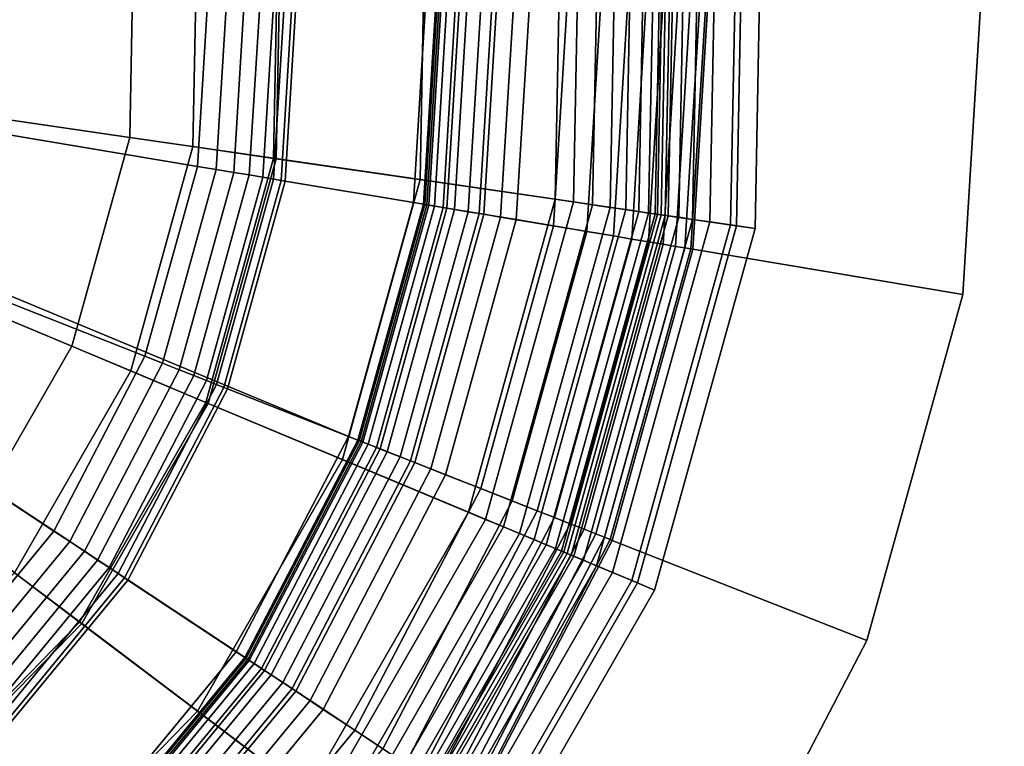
# Model space of a CAD drawing. Extents: x -43.1 to 43.1, y -41.3 to 41.3.
# Tile 571 of 656: x 5.712 to 6.515, y 17.062 to 17.654. Entities that reach past the tile are written whole.
import ezdxf

# ---------------------------------------------------------------- set-up
doc = ezdxf.new("R2010")
doc.units = 0
for name, color, linetype in [('LAMP', 7, 'CONTINUOUS'), ('LAMP_SUPPORT', 18, 'CONTINUOUS'), ('METAL_BASE', 254, 'CONTINUOUS')]:
    doc.layers.add(name, color=color, linetype=linetype)

msp = doc.modelspace()

# ---------------------------------------------------------------- linework, layer by layer
at = {"layer": 'LAMP'}
for points in [[(6.2975, 17.7878, 51.6079), (6.2917, 17.487, 51.6079), (6.3116, 17.4841, 51.8637), (6.3174, 17.7899, 51.8637)], [(6.3174, 17.7899, 51.8637), (6.3116, 17.4841, 51.8637), (6.2965, 17.4863, 51.9815), (6.3023, 17.7883, 51.9815)], [(6.244, 17.7821, 52.1042), (6.2385, 17.4948, 52.1042), (6.1488, 17.5079, 52.2234), (6.1539, 17.7724, 52.2234)], [(6.2304, 17.7806, 49.8943), (6.2249, 17.4967, 49.8943), (6.2301, 17.496, 49.9082), (6.2356, 17.7812, 49.9082)], [(6.2356, 17.7812, 49.9082), (6.2301, 17.496, 49.9082), (6.2321, 17.4957, 49.9233), (6.2376, 17.7814, 49.9233)], [(6.2376, 17.7814, 49.9233), (6.2321, 17.4957, 49.9233), (6.2351, 17.4953, 50.1573), (6.2406, 17.7817, 50.1573)], [(6.2406, 17.7817, 50.1573), (6.2351, 17.4953, 50.1573), (6.2409, 17.4944, 50.4272), (6.2464, 17.7823, 50.4272)], [(6.3023, 17.7883, 51.9815), (6.2965, 17.4863, 51.9815), (6.2385, 17.4948, 52.1042), (6.244, 17.7821, 52.1042)], [(6.2464, 17.7823, 50.4272), (6.2409, 17.4944, 50.4272), (6.2494, 17.4932, 50.7202), (6.2549, 17.7832, 50.7202)], [(6.2549, 17.7832, 50.7202), (6.2494, 17.4932, 50.7202), (6.2607, 17.4915, 51.0232), (6.2663, 17.7844, 51.0232)], [(6.2663, 17.7844, 51.0232), (6.2607, 17.4915, 51.0232), (6.2748, 17.4895, 51.3235), (6.2805, 17.786, 51.3235)], [(6.2805, 17.786, 51.3235), (6.2748, 17.4895, 51.3235), (6.2917, 17.487, 51.6079), (6.2975, 17.7878, 51.6079)], [(5.9254, 17.748, 49.8664), (5.9215, 17.541, 49.8664), (6.1638, 17.5057, 49.8588), (6.1689, 17.774, 49.8588)], [(6.1689, 17.774, 49.8588), (6.1638, 17.5057, 49.8588), (6.1792, 17.5034, 49.8601), (6.1845, 17.7757, 49.8601)], [(6.1845, 17.7757, 49.8601), (6.1792, 17.5034, 49.8601), (6.1935, 17.5013, 49.8647), (6.1988, 17.7772, 49.8647)], [(6.1988, 17.7772, 49.8647), (6.1935, 17.5013, 49.8647), (6.2062, 17.4995, 49.8722), (6.2115, 17.7786, 49.8722)], [(6.2115, 17.7786, 49.8722), (6.2062, 17.4995, 49.8722), (6.2168, 17.4979, 49.8822), (6.2222, 17.7797, 49.8822)], [(6.2222, 17.7797, 49.8822), (6.2168, 17.4979, 49.8822), (6.2249, 17.4967, 49.8943), (6.2304, 17.7806, 49.8943)], [(6.1539, 17.7724, 52.2234), (6.1488, 17.5079, 52.2234), (6.0387, 17.5239, 52.3306), (6.0432, 17.7606, 52.3306)], [(6.0432, 17.7606, 52.3306), (6.0387, 17.5239, 52.3306), (5.9193, 17.5413, 52.4176), (5.9233, 17.7478, 52.4176)], [(5.8536, 17.5509, 49.367), (5.8573, 17.7407, 49.367), (5.1041, 17.6602, 49.367), (5.8029, 17.368, 49.367)], [(5.9233, 17.7478, 52.4176), (5.9193, 17.5413, 52.4176), (5.802, 17.5584, 52.4759), (5.8054, 17.7352, 52.4759)], [(5.8573, 17.7407, 49.367), (5.8536, 17.5509, 49.367), (5.9215, 17.541, 49.8664), (5.9254, 17.748, 49.8664)], [(5.8054, 17.7352, 52.4759), (5.802, 17.5584, 52.4759), (5.698, 17.5736, 52.4972), (5.7009, 17.724, 52.4972)], [(5.7082, 17.2034, 49.367), (5.8029, 17.368, 49.367), (5.1041, 17.6602, 49.367), (5.5756, 17.0675, 49.367)], [(5.802, 17.5584, 52.4759), (5.7548, 17.3881, 52.4759), (5.6578, 17.4286, 52.4972), (5.698, 17.5736, 52.4972)], [(5.9193, 17.5413, 52.4176), (5.8641, 17.3423, 52.4176), (5.7548, 17.3881, 52.4759), (5.802, 17.5584, 52.4759)], [(5.8536, 17.5509, 49.367), (5.8029, 17.368, 49.367), (5.8661, 17.3415, 49.8664), (5.9215, 17.541, 49.8664)], [(6.0387, 17.5239, 52.3306), (5.9754, 17.2958, 52.3306), (5.8641, 17.3423, 52.4176), (5.9193, 17.5413, 52.4176)], [(5.9215, 17.541, 49.8664), (5.8661, 17.3415, 49.8664), (6.092, 17.247, 49.8588), (6.1638, 17.5057, 49.8588)], [(6.1488, 17.5079, 52.2234), (6.0781, 17.2528, 52.2234), (5.9754, 17.2958, 52.3306), (6.0387, 17.5239, 52.3306)], [(6.2385, 17.4948, 52.1042), (6.1617, 17.2179, 52.1042), (6.0781, 17.2528, 52.2234), (6.1488, 17.5079, 52.2234)], [(6.1638, 17.5057, 49.8588), (6.092, 17.247, 49.8588), (6.1065, 17.241, 49.8601), (6.1792, 17.5034, 49.8601)], [(6.1792, 17.5034, 49.8601), (6.1065, 17.241, 49.8601), (6.1198, 17.2354, 49.8647), (6.1935, 17.5013, 49.8647)], [(6.1935, 17.5013, 49.8647), (6.1198, 17.2354, 49.8647), (6.1316, 17.2305, 49.8722), (6.2062, 17.4995, 49.8722)], [(6.2062, 17.4995, 49.8722), (6.1316, 17.2305, 49.8722), (6.1414, 17.2263, 49.8822), (6.2168, 17.4979, 49.8822)], [(6.2168, 17.4979, 49.8822), (6.1414, 17.2263, 49.8822), (6.149, 17.2232, 49.8943), (6.2249, 17.4967, 49.8943)], [(6.2249, 17.4967, 49.8943), (6.149, 17.2232, 49.8943), (6.1539, 17.2211, 49.9082), (6.2301, 17.496, 49.9082)], [(6.2301, 17.496, 49.9082), (6.1539, 17.2211, 49.9082), (6.1557, 17.2204, 49.9233), (6.2321, 17.4957, 49.9233)], [(6.2321, 17.4957, 49.9233), (6.1557, 17.2204, 49.9233), (6.1585, 17.2192, 50.1573), (6.2351, 17.4953, 50.1573)], [(6.2351, 17.4953, 50.1573), (6.1585, 17.2192, 50.1573), (6.1639, 17.2169, 50.4272), (6.2409, 17.4944, 50.4272)], [(6.2965, 17.4863, 51.9815), (6.2158, 17.1952, 51.9815), (6.1617, 17.2179, 52.1042), (6.2385, 17.4948, 52.1042)], [(6.2409, 17.4944, 50.4272), (6.1639, 17.2169, 50.4272), (6.1718, 17.2136, 50.7202), (6.2494, 17.4932, 50.7202)], [(6.2494, 17.4932, 50.7202), (6.1718, 17.2136, 50.7202), (6.1824, 17.2092, 51.0232), (6.2607, 17.4915, 51.0232)], [(6.2607, 17.4915, 51.0232), (6.1824, 17.2092, 51.0232), (6.1955, 17.2037, 51.3235), (6.2748, 17.4895, 51.3235)], [(6.2748, 17.4895, 51.3235), (6.1955, 17.2037, 51.3235), (6.2113, 17.1971, 51.6079), (6.2917, 17.487, 51.6079)], [(6.2917, 17.487, 51.6079), (6.2113, 17.1971, 51.6079), (6.2298, 17.1894, 51.8637), (6.3116, 17.4841, 51.8637)], [(6.3116, 17.4841, 51.8637), (6.2298, 17.1894, 51.8637), (6.2158, 17.1952, 51.9815), (6.2965, 17.4863, 51.9815)], [(5.7548, 17.3881, 52.4759), (5.6667, 17.2348, 52.4759), (5.5828, 17.2982, 52.4972), (5.6578, 17.4286, 52.4972)], [(5.8641, 17.3423, 52.4176), (5.7612, 17.1633, 52.4176), (5.6667, 17.2348, 52.4759), (5.7548, 17.3881, 52.4759)], [(5.8029, 17.368, 49.367), (5.7082, 17.2034, 49.367), (5.7629, 17.162, 49.8664), (5.8661, 17.3415, 49.8664)], [(5.9754, 17.2958, 52.3306), (5.8574, 17.0906, 52.3306), (5.7612, 17.1633, 52.4176), (5.8641, 17.3423, 52.4176)], [(5.8661, 17.3415, 49.8664), (5.7629, 17.162, 49.8664), (5.9582, 17.0143, 49.8588), (6.092, 17.247, 49.8588)], [(6.0781, 17.2528, 52.2234), (5.9461, 17.0234, 52.2234), (5.8574, 17.0906, 52.3306), (5.9754, 17.2958, 52.3306)], [(6.1617, 17.2179, 52.1042), (6.0184, 16.9688, 52.1042), (5.9461, 17.0234, 52.2234), (6.0781, 17.2528, 52.2234)], [(6.092, 17.247, 49.8588), (5.9582, 17.0143, 49.8588), (5.9707, 17.0049, 49.8601), (6.1065, 17.241, 49.8601)], [(6.1065, 17.241, 49.8601), (5.9707, 17.0049, 49.8601), (5.9822, 16.9962, 49.8647), (6.1198, 17.2354, 49.8647)], [(6.1198, 17.2354, 49.8647), (5.9822, 16.9962, 49.8647), (5.9924, 16.9885, 49.8722), (6.1316, 17.2305, 49.8722)], [(5.7612, 17.1633, 52.4176), (5.617, 17.0155, 52.4176), (5.5432, 17.1083, 52.4759), (5.6667, 17.2348, 52.4759)], [(6.1316, 17.2305, 49.8722), (5.9924, 16.9885, 49.8722), (6.0009, 16.982, 49.8822), (6.1414, 17.2263, 49.8822)], [(6.1414, 17.2263, 49.8822), (6.0009, 16.982, 49.8822), (6.0075, 16.977, 49.8943), (6.149, 17.2232, 49.8943)], [(6.149, 17.2232, 49.8943), (6.0075, 16.977, 49.8943), (6.0117, 16.9738, 49.9082), (6.1539, 17.2211, 49.9082)], [(6.1539, 17.2211, 49.9082), (6.0117, 16.9738, 49.9082), (6.0133, 16.9727, 49.9233), (6.1557, 17.2204, 49.9233)], [(6.1557, 17.2204, 49.9233), (6.0133, 16.9727, 49.9233), (6.0157, 16.9708, 50.1573), (6.1585, 17.2192, 50.1573)], [(6.1585, 17.2192, 50.1573), (6.0157, 16.9708, 50.1573), (6.0204, 16.9673, 50.4272), (6.1639, 17.2169, 50.4272)], [(6.2158, 17.1952, 51.9815), (6.0652, 16.9334, 51.9815), (6.0184, 16.9688, 52.1042), (6.1617, 17.2179, 52.1042)], [(6.1639, 17.2169, 50.4272), (6.0204, 16.9673, 50.4272), (6.0272, 16.9621, 50.7202), (6.1718, 17.2136, 50.7202)], [(6.1718, 17.2136, 50.7202), (6.0272, 16.9621, 50.7202), (6.0363, 16.9552, 51.0232), (6.1824, 17.2092, 51.0232)], [(5.7082, 17.2034, 49.367), (5.5756, 17.0675, 49.367), (5.6183, 17.0138, 49.8664), (5.7629, 17.162, 49.8664)], [(6.1824, 17.2092, 51.0232), (6.0363, 16.9552, 51.0232), (6.0477, 16.9466, 51.3235), (6.1955, 17.2037, 51.3235)], [(6.1955, 17.2037, 51.3235), (6.0477, 16.9466, 51.3235), (6.0614, 16.9363, 51.6079), (6.2113, 17.1971, 51.6079)], [(6.2113, 17.1971, 51.6079), (6.0614, 16.9363, 51.6079), (6.0774, 16.9242, 51.8637), (6.2298, 17.1894, 51.8637)], [(6.2298, 17.1894, 51.8637), (6.0774, 16.9242, 51.8637), (6.0652, 16.9334, 51.9815), (6.2158, 17.1952, 51.9815)], [(5.8574, 17.0906, 52.3306), (5.692, 16.9211, 52.3306), (5.617, 17.0155, 52.4176), (5.7612, 17.1633, 52.4176)], [(5.7629, 17.162, 49.8664), (5.6183, 17.0138, 49.8664), (5.7708, 16.8222, 49.8588), (5.9582, 17.0143, 49.8588)], [(5.9461, 17.0234, 52.2234), (5.7613, 16.834, 52.2234), (5.692, 16.9211, 52.3306), (5.8574, 17.0906, 52.3306)]]:
    msp.add_3dface(points, dxfattribs=at)
at = {"layer": 'LAMP_SUPPORT'}
for points in [[(6.1042, 17.4934, 49.7394), (6.1173, 17.706, 49.7394), (6.2104, 17.71, 49.7394), (6.1962, 17.478, 49.7394)], [(6.1746, 17.4816, 46.1425), (6.1885, 17.7091, 46.1425), (6.161, 17.7079, 46.1378), (6.1474, 17.4862, 46.1378)], [(6.1962, 17.478, 46.1442), (6.2104, 17.71, 46.1442), (6.1885, 17.7091, 46.1425), (6.1746, 17.4816, 46.1425)], [(6.2111, 17.4755, 46.146), (6.2254, 17.7107, 46.146), (6.2104, 17.71, 46.1442), (6.1962, 17.478, 46.1442)], [(6.1962, 17.478, 49.7394), (6.2104, 17.71, 49.7394), (6.2254, 17.7107, 49.7377), (6.2111, 17.4755, 49.7377)], [(6.2247, 17.4732, 46.1509), (6.2393, 17.7113, 46.1509), (6.2254, 17.7107, 46.146), (6.2111, 17.4755, 46.146)], [(6.2111, 17.4755, 49.7377), (6.2254, 17.7107, 49.7377), (6.2393, 17.7113, 49.7328), (6.2247, 17.4732, 49.7328)], [(6.2367, 17.4712, 46.1587), (6.2514, 17.7118, 46.1587), (6.2393, 17.7113, 46.1509), (6.2247, 17.4732, 46.1509)], [(6.2247, 17.4732, 49.7328), (6.2393, 17.7113, 49.7328), (6.2514, 17.7118, 49.725), (6.2367, 17.4712, 49.725)], [(6.2468, 17.4695, 46.1688), (6.2616, 17.7123, 46.1688), (6.2514, 17.7118, 46.1587), (6.2367, 17.4712, 46.1587)], [(6.2367, 17.4712, 49.725), (6.2514, 17.7118, 49.725), (6.2616, 17.7123, 49.7148), (6.2468, 17.4695, 49.7148)], [(6.2544, 17.4683, 46.181), (6.2693, 17.7126, 46.181), (6.2616, 17.7123, 46.1688), (6.2468, 17.4695, 46.1688)], [(6.2468, 17.4695, 49.7148), (6.2616, 17.7123, 49.7148), (6.2693, 17.7126, 49.7026), (6.2544, 17.4683, 49.7026)], [(6.2593, 17.4675, 46.1948), (6.2743, 17.7128, 46.1948), (6.2693, 17.7126, 46.181), (6.2544, 17.4683, 46.181)], [(6.2544, 17.4683, 49.7026), (6.2693, 17.7126, 49.7026), (6.2743, 17.7128, 49.6888), (6.2593, 17.4675, 49.6888)], [(6.261, 17.4672, 46.2099), (6.276, 17.7129, 46.2099), (6.2743, 17.7128, 46.1948), (6.2593, 17.4675, 46.1948)], [(6.2593, 17.4675, 49.6888), (6.2743, 17.7128, 49.6888), (6.276, 17.7129, 49.6738), (6.261, 17.4672, 49.6738)], [(6.261, 17.4672, 49.6738), (6.276, 17.7129, 49.6738), (6.276, 17.7129, 46.2099), (6.261, 17.4672, 46.2099)], [(5.1209, 17.6722, 48.7749), (6.0547, 17.7032, 48.7749), (6.0425, 17.5037, 48.7749), (5.9891, 17.3111, 48.7749)], [(6.0332, 17.5053, 46.0789), (6.0452, 17.7028, 46.0789), (5.9394, 17.6982, 45.0568), (5.9286, 17.5228, 45.0568)], [(6.0414, 17.5039, 46.0942), (6.0536, 17.7032, 46.0942), (6.0452, 17.7028, 46.0789), (6.0332, 17.5053, 46.0789)], [(6.0605, 17.5007, 46.1081), (6.0729, 17.704, 46.1081), (6.0536, 17.7032, 46.0942), (6.0414, 17.5039, 46.0942)], [(6.0425, 17.5037, 48.7749), (6.0547, 17.7032, 48.7749), (6.0563, 17.7033, 49.6786), (6.0441, 17.5035, 49.6786)], [(6.0441, 17.5035, 49.6786), (6.0563, 17.7033, 49.6786), (6.058, 17.7034, 49.6925), (6.0457, 17.5032, 49.6925)], [(6.0457, 17.5032, 49.6925), (6.058, 17.7034, 49.6925), (6.0626, 17.7036, 49.7054), (6.0503, 17.5024, 49.7054)], [(6.0503, 17.5024, 49.7054), (6.0626, 17.7036, 49.7054), (6.0698, 17.7039, 49.7167), (6.0574, 17.5012, 49.7167)], [(6.0574, 17.5012, 49.7167), (6.0698, 17.7039, 49.7167), (6.0792, 17.7043, 49.7261), (6.0667, 17.4997, 49.7261)], [(6.0868, 17.4963, 46.1202), (6.0996, 17.7052, 46.1202), (6.0729, 17.704, 46.1081), (6.0605, 17.5007, 46.1081)], [(6.0667, 17.4997, 49.7261), (6.0792, 17.7043, 49.7261), (6.0905, 17.7048, 49.7333), (6.0778, 17.4978, 49.7333)], [(6.0778, 17.4978, 49.7333), (6.0905, 17.7048, 49.7333), (6.1033, 17.7054, 49.7378), (6.0905, 17.4957, 49.7378)], [(6.117, 17.4913, 46.1302), (6.1302, 17.7065, 46.1302), (6.0996, 17.7052, 46.1202), (6.0868, 17.4963, 46.1202)], [(6.0905, 17.4957, 49.7378), (6.1033, 17.7054, 49.7378), (6.1173, 17.706, 49.7394), (6.1042, 17.4934, 49.7394)], [(6.1474, 17.4862, 46.1378), (6.161, 17.7079, 46.1378), (6.1302, 17.7065, 46.1302), (6.117, 17.4913, 46.1302)], [(5.8572, 17.5347, 44.9914), (5.867, 17.695, 44.9914), (5.5132, 17.6796, 44.9914), (5.5079, 17.5932, 44.9914)], [(5.8725, 17.5322, 44.9931), (5.8825, 17.6957, 44.9931), (5.867, 17.695, 44.9914), (5.8572, 17.5347, 44.9914)], [(5.8868, 17.5298, 44.9979), (5.8969, 17.6964, 44.9979), (5.8825, 17.6957, 44.9931), (5.8725, 17.5322, 44.9931)], [(5.8995, 17.5277, 45.0055), (5.9099, 17.6969, 45.0055), (5.8969, 17.6964, 44.9979), (5.8868, 17.5298, 44.9979)], [(5.9105, 17.5258, 45.0155), (5.921, 17.6974, 45.0155), (5.9099, 17.6969, 45.0055), (5.8995, 17.5277, 45.0055)], [(5.9192, 17.5244, 45.0276), (5.9298, 17.6978, 45.0276), (5.921, 17.6974, 45.0155), (5.9105, 17.5258, 45.0155)], [(5.9254, 17.5233, 45.0415), (5.9361, 17.6981, 45.0415), (5.9298, 17.6978, 45.0276), (5.9192, 17.5244, 45.0276)], [(5.9286, 17.5228, 45.0568), (5.9394, 17.6982, 45.0568), (5.9361, 17.6981, 45.0415), (5.9254, 17.5233, 45.0415)], [(5.1194, 17.6484, 48.7749), (5.1209, 17.6722, 48.7749), (5.9891, 17.3111, 48.7749), (5.8968, 17.1338, 48.7749)], [(5.1194, 17.6484, 48.7749), (5.8968, 17.1338, 48.7749), (5.7696, 16.9796, 48.7749), (5.6132, 16.8552, 48.7749)], [(5.8143, 17.38, 44.9914), (5.8572, 17.5347, 44.9914), (5.5079, 17.5932, 44.9914), (5.4848, 17.5098, 44.9914)], [(5.8287, 17.3743, 44.9931), (5.8725, 17.5322, 44.9931), (5.8572, 17.5347, 44.9914), (5.8143, 17.38, 44.9914)], [(5.8422, 17.369, 44.9979), (5.8868, 17.5298, 44.9979), (5.8725, 17.5322, 44.9931), (5.8287, 17.3743, 44.9931)], [(5.8542, 17.3642, 45.0055), (5.8995, 17.5277, 45.0055), (5.8868, 17.5298, 44.9979), (5.8422, 17.369, 44.9979)], [(5.8646, 17.3602, 45.0155), (5.9105, 17.5258, 45.0155), (5.8995, 17.5277, 45.0055), (5.8542, 17.3642, 45.0055)], [(5.8728, 17.3569, 45.0276), (5.9192, 17.5244, 45.0276), (5.9105, 17.5258, 45.0155), (5.8646, 17.3602, 45.0155)], [(5.8786, 17.3546, 45.0415), (5.9254, 17.5233, 45.0415), (5.9192, 17.5244, 45.0276), (5.8728, 17.3569, 45.0276)], [(5.8817, 17.3534, 45.0568), (5.9286, 17.5228, 45.0568), (5.9254, 17.5233, 45.0415), (5.8786, 17.3546, 45.0415)], [(5.9803, 17.3146, 46.0789), (6.0332, 17.5053, 46.0789), (5.9286, 17.5228, 45.0568), (5.8817, 17.3534, 45.0568)], [(5.7401, 17.2375, 44.9914), (5.8143, 17.38, 44.9914), (5.4848, 17.5098, 44.9914), (5.4448, 17.433, 44.9914)], [(5.988, 17.3115, 46.0942), (6.0414, 17.5039, 46.0942), (6.0332, 17.5053, 46.0789), (5.9803, 17.3146, 46.0789)], [(6.006, 17.3044, 46.1081), (6.0605, 17.5007, 46.1081), (6.0414, 17.5039, 46.0942), (5.988, 17.3115, 46.0942)], [(5.9891, 17.3111, 48.7749), (6.0425, 17.5037, 48.7749), (6.0441, 17.5035, 49.6786), (5.9906, 17.3105, 49.6786)], [(5.9906, 17.3105, 49.6786), (6.0441, 17.5035, 49.6786), (6.0457, 17.5032, 49.6925), (5.9921, 17.3099, 49.6925)], [(5.9921, 17.3099, 49.6925), (6.0457, 17.5032, 49.6925), (6.0503, 17.5024, 49.7054), (5.9964, 17.3082, 49.7054)], [(5.9964, 17.3082, 49.7054), (6.0503, 17.5024, 49.7054), (6.0574, 17.5012, 49.7167), (6.0031, 17.3056, 49.7167)], [(6.0031, 17.3056, 49.7167), (6.0574, 17.5012, 49.7167), (6.0667, 17.4997, 49.7261), (6.0119, 17.3021, 49.7261)], [(6.0309, 17.2946, 46.1202), (6.0868, 17.4963, 46.1202), (6.0605, 17.5007, 46.1081), (6.006, 17.3044, 46.1081)], [(6.0119, 17.3021, 49.7261), (6.0667, 17.4997, 49.7261), (6.0778, 17.4978, 49.7333), (6.0224, 17.298, 49.7333)], [(6.0224, 17.298, 49.7333), (6.0778, 17.4978, 49.7333), (6.0905, 17.4957, 49.7378), (6.0344, 17.2933, 49.7378)], [(6.0594, 17.2834, 46.1302), (6.117, 17.4913, 46.1302), (6.0868, 17.4963, 46.1202), (6.0309, 17.2946, 46.1202)], [(6.0344, 17.2933, 49.7378), (6.0905, 17.4957, 49.7378), (6.1042, 17.4934, 49.7394), (6.0473, 17.2882, 49.7394)], [(6.0473, 17.2882, 49.7394), (6.1042, 17.4934, 49.7394), (6.1962, 17.478, 49.7394), (6.1341, 17.254, 49.7394)], [(6.0881, 17.2721, 46.1378), (6.1474, 17.4862, 46.1378), (6.117, 17.4913, 46.1302), (6.0594, 17.2834, 46.1302)], [(6.1137, 17.262, 46.1425), (6.1746, 17.4816, 46.1425), (6.1474, 17.4862, 46.1378), (6.0881, 17.2721, 46.1378)], [(6.1341, 17.254, 46.1442), (6.1962, 17.478, 46.1442), (6.1746, 17.4816, 46.1425), (6.1137, 17.262, 46.1425)], [(6.1481, 17.2485, 46.146), (6.2111, 17.4755, 46.146), (6.1962, 17.478, 46.1442), (6.1341, 17.254, 46.1442)], [(6.1341, 17.254, 49.7394), (6.1962, 17.478, 49.7394), (6.2111, 17.4755, 49.7377), (6.1481, 17.2485, 49.7377)], [(6.161, 17.2434, 46.1509), (6.2247, 17.4732, 46.1509), (6.2111, 17.4755, 46.146), (6.1481, 17.2485, 46.146)], [(6.1481, 17.2485, 49.7377), (6.2111, 17.4755, 49.7377), (6.2247, 17.4732, 49.7328), (6.161, 17.2434, 49.7328)], [(6.1723, 17.2389, 46.1587), (6.2367, 17.4712, 46.1587), (6.2247, 17.4732, 46.1509), (6.161, 17.2434, 46.1509)], [(6.161, 17.2434, 49.7328), (6.2247, 17.4732, 49.7328), (6.2367, 17.4712, 49.725), (6.1723, 17.2389, 49.725)], [(6.1818, 17.2352, 46.1688), (6.2468, 17.4695, 46.1688), (6.2367, 17.4712, 46.1587), (6.1723, 17.2389, 46.1587)], [(6.1723, 17.2389, 49.725), (6.2367, 17.4712, 49.725), (6.2468, 17.4695, 49.7148), (6.1818, 17.2352, 49.7148)], [(6.189, 17.2324, 46.181), (6.2544, 17.4683, 46.181), (6.2468, 17.4695, 46.1688), (6.1818, 17.2352, 46.1688)], [(6.1818, 17.2352, 49.7148), (6.2468, 17.4695, 49.7148), (6.2544, 17.4683, 49.7026), (6.189, 17.2324, 49.7026)], [(6.1936, 17.2306, 46.1948), (6.2593, 17.4675, 46.1948), (6.2544, 17.4683, 46.181), (6.189, 17.2324, 46.181)], [(6.189, 17.2324, 49.7026), (6.2544, 17.4683, 49.7026), (6.2593, 17.4675, 49.6888), (6.1936, 17.2306, 49.6888)], [(6.1952, 17.2299, 46.2099), (6.261, 17.4672, 46.2099), (6.2593, 17.4675, 46.1948), (6.1936, 17.2306, 46.1948)], [(6.1936, 17.2306, 49.6888), (6.2593, 17.4675, 49.6888), (6.261, 17.4672, 49.6738), (6.1952, 17.2299, 49.6738)], [(6.1952, 17.2299, 49.6738), (6.261, 17.4672, 49.6738), (6.261, 17.4672, 46.2099), (6.1952, 17.2299, 46.2099)], [(5.638, 17.1136, 44.9914), (5.7401, 17.2375, 44.9914), (5.4448, 17.433, 44.9914), (5.3897, 17.3662, 44.9914)], [(5.7531, 17.2289, 44.9931), (5.8287, 17.3743, 44.9931), (5.8143, 17.38, 44.9914), (5.7401, 17.2375, 44.9914)], [(5.7651, 17.221, 44.9979), (5.8422, 17.369, 44.9979), (5.8287, 17.3743, 44.9931), (5.7531, 17.2289, 44.9931)], [(5.7759, 17.2138, 45.0055), (5.8542, 17.3642, 45.0055), (5.8422, 17.369, 44.9979), (5.7651, 17.221, 44.9979)], [(5.7852, 17.2077, 45.0155), (5.8646, 17.3602, 45.0155), (5.8542, 17.3642, 45.0055), (5.7759, 17.2138, 45.0055)], [(5.7926, 17.2028, 45.0276), (5.8728, 17.3569, 45.0276), (5.8646, 17.3602, 45.0155), (5.7852, 17.2077, 45.0155)], [(5.7978, 17.1993, 45.0415), (5.8786, 17.3546, 45.0415), (5.8728, 17.3569, 45.0276), (5.7926, 17.2028, 45.0276)], [(5.8005, 17.1975, 45.0568), (5.8817, 17.3534, 45.0568), (5.8786, 17.3546, 45.0415), (5.7978, 17.1993, 45.0415)], [(5.8889, 17.139, 46.0789), (5.9803, 17.3146, 46.0789), (5.8817, 17.3534, 45.0568), (5.8005, 17.1975, 45.0568)], [(5.8959, 17.1344, 46.0942), (5.988, 17.3115, 46.0942), (5.9803, 17.3146, 46.0789), (5.8889, 17.139, 46.0789)], [(5.912, 17.1238, 46.1081), (6.006, 17.3044, 46.1081), (5.988, 17.3115, 46.0942), (5.8959, 17.1344, 46.0942)], [(5.8968, 17.1338, 48.7749), (5.9891, 17.3111, 48.7749), (5.9906, 17.3105, 49.6786), (5.8982, 17.1329, 49.6786)], [(5.8982, 17.1329, 49.6786), (5.9906, 17.3105, 49.6786), (5.9921, 17.3099, 49.6925), (5.8995, 17.132, 49.6925)], [(5.8995, 17.132, 49.6925), (5.9921, 17.3099, 49.6925), (5.9964, 17.3082, 49.7054), (5.9034, 17.1295, 49.7054)], [(5.9034, 17.1295, 49.7054), (5.9964, 17.3082, 49.7054), (6.0031, 17.3056, 49.7167), (5.9094, 17.1255, 49.7167)], [(5.9094, 17.1255, 49.7167), (6.0031, 17.3056, 49.7167), (6.0119, 17.3021, 49.7261), (5.9172, 17.1203, 49.7261)], [(5.9343, 17.109, 46.1202), (6.0309, 17.2946, 46.1202), (6.006, 17.3044, 46.1081), (5.912, 17.1238, 46.1081)], [(5.9172, 17.1203, 49.7261), (6.0119, 17.3021, 49.7261), (6.0224, 17.298, 49.7333), (5.9267, 17.114, 49.7333)], [(5.9267, 17.114, 49.7333), (6.0224, 17.298, 49.7333), (6.0344, 17.2933, 49.7378), (5.9374, 17.107, 49.7378)], [(5.9598, 17.0921, 46.1302), (6.0594, 17.2834, 46.1302), (6.0309, 17.2946, 46.1202), (5.9343, 17.109, 46.1202)], [(5.9374, 17.107, 49.7378), (6.0344, 17.2933, 49.7378), (6.0473, 17.2882, 49.7394), (5.949, 17.0993, 49.7394)], [(5.949, 17.0993, 49.7394), (6.0473, 17.2882, 49.7394), (6.1341, 17.254, 49.7394), (6.0268, 17.0478, 49.7394)], [(5.9855, 17.0751, 46.1378), (6.0881, 17.2721, 46.1378), (6.0594, 17.2834, 46.1302), (5.9598, 17.0921, 46.1302)], [(6.0084, 17.0599, 46.1425), (6.1137, 17.262, 46.1425), (6.0881, 17.2721, 46.1378), (5.9855, 17.0751, 46.1378)], [(6.0268, 17.0478, 46.1442), (6.1341, 17.254, 46.1442), (6.1137, 17.262, 46.1425), (6.0084, 17.0599, 46.1425)], [(6.0393, 17.0395, 46.146), (6.1481, 17.2485, 46.146), (6.1341, 17.254, 46.1442), (6.0268, 17.0478, 46.1442)], [(6.0268, 17.0478, 49.7394), (6.1341, 17.254, 49.7394), (6.1481, 17.2485, 49.7377), (6.0393, 17.0395, 49.7377)], [(6.0508, 17.0319, 46.1509), (6.161, 17.2434, 46.1509), (6.1481, 17.2485, 46.146), (6.0393, 17.0395, 46.146)], [(6.0393, 17.0395, 49.7377), (6.1481, 17.2485, 49.7377), (6.161, 17.2434, 49.7328), (6.0508, 17.0319, 49.7328)], [(6.061, 17.0251, 46.1587), (6.1723, 17.2389, 46.1587), (6.161, 17.2434, 46.1509), (6.0508, 17.0319, 46.1509)], [(6.0508, 17.0319, 49.7328), (6.161, 17.2434, 49.7328), (6.1723, 17.2389, 49.725), (6.061, 17.0251, 49.725)], [(5.6488, 17.1025, 44.9931), (5.7531, 17.2289, 44.9931), (5.7401, 17.2375, 44.9914), (5.638, 17.1136, 44.9914)], [(6.0695, 17.0195, 46.1688), (6.1818, 17.2352, 46.1688), (6.1723, 17.2389, 46.1587), (6.061, 17.0251, 46.1587)], [(6.061, 17.0251, 49.725), (6.1723, 17.2389, 49.725), (6.1818, 17.2352, 49.7148), (6.0695, 17.0195, 49.7148)], [(6.0759, 17.0152, 46.181), (6.189, 17.2324, 46.181), (6.1818, 17.2352, 46.1688), (6.0695, 17.0195, 46.1688)], [(6.0695, 17.0195, 49.7148), (6.1818, 17.2352, 49.7148), (6.189, 17.2324, 49.7026), (6.0759, 17.0152, 49.7026)], [(5.659, 17.0922, 44.9979), (5.7651, 17.221, 44.9979), (5.7531, 17.2289, 44.9931), (5.6488, 17.1025, 44.9931)], [(6.0801, 17.0125, 46.1948), (6.1936, 17.2306, 46.1948), (6.189, 17.2324, 46.181), (6.0759, 17.0152, 46.181)], [(6.0759, 17.0152, 49.7026), (6.189, 17.2324, 49.7026), (6.1936, 17.2306, 49.6888), (6.0801, 17.0125, 49.6888)], [(6.0815, 17.0115, 46.2099), (6.1952, 17.2299, 46.2099), (6.1936, 17.2306, 46.1948), (6.0801, 17.0125, 46.1948)], [(6.0801, 17.0125, 49.6888), (6.1936, 17.2306, 49.6888), (6.1952, 17.2299, 49.6738), (6.0815, 17.0115, 49.6738)], [(6.0815, 17.0115, 49.6738), (6.1952, 17.2299, 49.6738), (6.1952, 17.2299, 46.2099), (6.0815, 17.0115, 46.2099)], [(5.6681, 17.083, 45.0055), (5.7759, 17.2138, 45.0055), (5.7651, 17.221, 44.9979), (5.659, 17.0922, 44.9979)], [(5.6758, 17.075, 45.0155), (5.7852, 17.2077, 45.0155), (5.7759, 17.2138, 45.0055), (5.6681, 17.083, 45.0055)], [(5.6821, 17.0687, 45.0276), (5.7926, 17.2028, 45.0276), (5.7852, 17.2077, 45.0155), (5.6758, 17.075, 45.0155)], [(5.6864, 17.0643, 45.0415), (5.7978, 17.1993, 45.0415), (5.7926, 17.2028, 45.0276), (5.6821, 17.0687, 45.0276)], [(5.6887, 17.0619, 45.0568), (5.8005, 17.1975, 45.0568), (5.7978, 17.1993, 45.0415), (5.6864, 17.0643, 45.0415)], [(5.763, 16.9863, 46.0789), (5.8889, 17.139, 46.0789), (5.8005, 17.1975, 45.0568), (5.6887, 17.0619, 45.0568)], [(5.7689, 16.9804, 46.0942), (5.8959, 17.1344, 46.0942), (5.8889, 17.139, 46.0789), (5.763, 16.9863, 46.0789)], [(5.7824, 16.9666, 46.1081), (5.912, 17.1238, 46.1081), (5.8959, 17.1344, 46.0942), (5.7689, 16.9804, 46.0942)], [(5.7696, 16.9796, 48.7749), (5.8968, 17.1338, 48.7749), (5.8982, 17.1329, 49.6786), (5.7708, 16.9784, 49.6786)], [(5.7708, 16.9784, 49.6786), (5.8982, 17.1329, 49.6786), (5.8995, 17.132, 49.6925), (5.7719, 16.9772, 49.6925)], [(5.7719, 16.9772, 49.6925), (5.8995, 17.132, 49.6925), (5.9034, 17.1295, 49.7054), (5.7752, 16.974, 49.7054)], [(5.7752, 16.974, 49.7054), (5.9034, 17.1295, 49.7054), (5.9094, 17.1255, 49.7167), (5.7802, 16.9688, 49.7167)], [(5.7802, 16.9688, 49.7167), (5.9094, 17.1255, 49.7167), (5.9172, 17.1203, 49.7261), (5.7868, 16.9621, 49.7261)], [(5.8012, 16.9475, 46.1202), (5.9343, 17.109, 46.1202), (5.912, 17.1238, 46.1081), (5.7824, 16.9666, 46.1081)], [(5.7868, 16.9621, 49.7261), (5.9172, 17.1203, 49.7261), (5.9267, 17.114, 49.7333), (5.7948, 16.954, 49.7333)], [(5.7948, 16.954, 49.7333), (5.9267, 17.114, 49.7333), (5.9374, 17.107, 49.7378), (5.8038, 16.9449, 49.7378)], [(5.8226, 16.9257, 46.1302), (5.9598, 17.0921, 46.1302), (5.9343, 17.109, 46.1202), (5.8012, 16.9475, 46.1202)], [(5.8038, 16.9449, 49.7378), (5.9374, 17.107, 49.7378), (5.949, 17.0993, 49.7394), (5.8135, 16.9349, 49.7394)], [(5.8135, 16.9349, 49.7394), (5.949, 17.0993, 49.7394), (6.0268, 17.0478, 49.7394), (5.8789, 16.8684, 49.7394)], [(5.8442, 16.9037, 46.1378), (5.9855, 17.0751, 46.1378), (5.9598, 17.0921, 46.1302), (5.8226, 16.9257, 46.1302)], [(5.8635, 16.8841, 46.1425), (6.0084, 17.0599, 46.1425), (5.9855, 17.0751, 46.1378), (5.8442, 16.9037, 46.1378)]]:
    msp.add_3dface(points, dxfattribs=at)
at = {"layer": 'METAL_BASE'}
for points in [[(27.0036, 32.0474, 30.106), (27.0311, 32.0239, 30.241), (0.867, 1.3896, 30.241), (0.8395, 1.4131, 30.106)], [(27.0311, 32.0239, 29.9709), (27.0036, 32.0474, 30.106), (0.8395, 1.4131, 30.106), (0.867, 1.3896, 29.9709)], [(27.0311, 32.0239, 30.241), (27.1063, 31.9597, 30.3399), (0.9422, 1.3254, 30.3399), (0.867, 1.3896, 30.241)], [(27.1063, 31.9597, 29.872), (27.0311, 32.0239, 29.9709), (0.867, 1.3896, 29.9709), (0.9422, 1.3254, 29.872)], [(27.1063, 31.9597, 30.3399), (27.209, 31.8719, 30.3761), (1.0449, 1.2377, 30.3761), (0.9422, 1.3254, 30.3399)], [(27.209, 31.8719, 29.8358), (27.1063, 31.9597, 29.872), (0.9422, 1.3254, 29.872), (1.0449, 1.2377, 29.8358)], [(27.209, 31.8719, 30.3761), (27.3117, 31.7842, 30.3399), (1.1476, 1.15, 30.3399), (1.0449, 1.2377, 30.3761)], [(27.3117, 31.7842, 29.872), (27.209, 31.8719, 29.8358), (1.0449, 1.2377, 29.8358), (1.1476, 1.15, 29.872)], [(27.3117, 31.7842, 30.3399), (27.3869, 31.72, 30.241), (1.2228, 1.0858, 30.241), (1.1476, 1.15, 30.3399)], [(27.3869, 31.72, 29.9709), (27.3117, 31.7842, 29.872), (1.1476, 1.15, 29.872), (1.2228, 1.0858, 29.9709)], [(27.3869, 31.72, 30.241), (27.4144, 31.6965, 30.106), (1.2503, 1.0623, 30.106), (1.2228, 1.0858, 30.241)], [(27.4144, 31.6965, 30.106), (27.3869, 31.72, 29.9709), (1.2228, 1.0858, 29.9709), (1.2503, 1.0623, 30.106)], [(15.0599, 29.1945, 39.312), (15.0919, 29.1777, 39.447), (0.5811, 1.5197, 39.447), (0.5491, 1.5365, 39.312)], [(15.0919, 29.1777, 39.1769), (15.0599, 29.1945, 39.312), (0.5491, 1.5365, 39.312), (0.5811, 1.5197, 39.1769)], [(15.0919, 29.1777, 39.447), (15.1795, 29.1318, 39.5459), (0.6687, 1.4737, 39.5459), (0.5811, 1.5197, 39.447)], [(15.1795, 29.1318, 39.0781), (15.0919, 29.1777, 39.1769), (0.5811, 1.5197, 39.1769), (0.6687, 1.4737, 39.0781)], [(15.1795, 29.1318, 39.5459), (15.2991, 29.0691, 39.5821), (0.7883, 1.411, 39.5821), (0.6687, 1.4737, 39.5459)], [(15.2991, 29.0691, 39.0419), (15.1795, 29.1318, 39.0781), (0.6687, 1.4737, 39.0781), (0.7883, 1.411, 39.0419)], [(15.2991, 29.0691, 39.5821), (15.4187, 29.0063, 39.5459), (0.9079, 1.3482, 39.5459), (0.7883, 1.411, 39.5821)], [(15.4187, 29.0063, 39.0781), (15.2991, 29.0691, 39.0419), (0.7883, 1.411, 39.0419), (0.9079, 1.3482, 39.0781)], [(15.4187, 29.0063, 39.5459), (15.5062, 28.9604, 39.447), (0.9954, 1.3023, 39.447), (0.9079, 1.3482, 39.5459)], [(15.5062, 28.9604, 39.1769), (15.4187, 29.0063, 39.0781), (0.9079, 1.3482, 39.0781), (0.9954, 1.3023, 39.1769)], [(15.5062, 28.9604, 39.447), (15.5382, 28.9436, 39.312), (1.0275, 1.2855, 39.312), (0.9954, 1.3023, 39.447)], [(15.5382, 28.9436, 39.312), (15.5062, 28.9604, 39.1769), (0.9954, 1.3023, 39.1769), (1.0275, 1.2855, 39.312)], [(25.8107, 20.3207, 20.312), (25.8329, 20.2921, 20.447), (1.159, 1.1418, 20.447), (1.1368, 1.1704, 20.312)], [(25.8329, 20.2921, 20.1769), (25.8107, 20.3207, 20.312), (1.1368, 1.1704, 20.312), (1.159, 1.1418, 20.1769)], [(25.8329, 20.2921, 20.447), (25.8935, 20.214, 20.5459), (1.2196, 1.0637, 20.5459), (1.159, 1.1418, 20.447)], [(25.8935, 20.214, 20.0781), (25.8329, 20.2921, 20.1769), (1.159, 1.1418, 20.1769), (1.2196, 1.0637, 20.0781)], [(25.8935, 20.214, 20.5459), (25.9763, 20.1073, 20.5821), (1.3024, 0.9571, 20.5821), (1.2196, 1.0637, 20.5459)], [(25.9763, 20.1073, 20.0419), (25.8935, 20.214, 20.0781), (1.2196, 1.0637, 20.0781), (1.3024, 0.9571, 20.0419)], [(25.9763, 20.1073, 20.5821), (26.0591, 20.0006, 20.5459), (1.3852, 0.8504, 20.5459), (1.3024, 0.9571, 20.5821)], [(26.0591, 20.0006, 20.0781), (25.9763, 20.1073, 20.0419), (1.3024, 0.9571, 20.0419), (1.3852, 0.8504, 20.0781)], [(26.0591, 20.0006, 20.5459), (26.1197, 19.9225, 20.447), (1.4459, 0.7723, 20.447), (1.3852, 0.8504, 20.5459)], [(26.1197, 19.9225, 20.1769), (26.0591, 20.0006, 20.0781), (1.3852, 0.8504, 20.0781), (1.4459, 0.7723, 20.1769)], [(26.1197, 19.9225, 20.447), (26.1419, 19.8939, 20.312), (1.468, 0.7437, 20.312), (1.4459, 0.7723, 20.447)], [(26.1419, 19.8939, 20.312), (26.1197, 19.9225, 20.1769), (1.4459, 0.7723, 20.1769), (1.468, 0.7437, 20.312)], [(6.261, 17.4672, 47.0545), (6.4809, 17.4304, 47.0545), (6.4988, 17.7226, 47.0545), (6.276, 17.7129, 47.0545)], [(6.276, 17.7129, 47.9415), (6.4988, 17.7226, 47.9415), (6.4809, 17.4304, 47.9415), (6.261, 17.4672, 47.9415)], [(6.4809, 17.4304, 47.9415), (6.4988, 17.7226, 47.9415), (6.4988, 17.7226, 47.0545), (6.4809, 17.4304, 47.0545)], [(6.261, 17.4672, 47.0545), (6.276, 17.7129, 47.0545), (6.276, 17.7129, 47.9415), (6.261, 17.4672, 47.9415)], [(6.1952, 17.2299, 47.0545), (6.261, 17.4672, 47.0545), (6.261, 17.4672, 47.9415), (6.1952, 17.2299, 47.9415)], [(6.1952, 17.2299, 47.0545), (6.4027, 17.1482, 47.0545), (6.4809, 17.4304, 47.0545), (6.261, 17.4672, 47.0545)], [(6.261, 17.4672, 47.9415), (6.4809, 17.4304, 47.9415), (6.4027, 17.1482, 47.9415), (6.1952, 17.2299, 47.9415)], [(6.4027, 17.1482, 47.9415), (6.4809, 17.4304, 47.9415), (6.4809, 17.4304, 47.0545), (6.4027, 17.1482, 47.0545)], [(6.0815, 17.0115, 47.0545), (6.1952, 17.2299, 47.0545), (6.1952, 17.2299, 47.9415), (6.0815, 17.0115, 47.9415)], [(6.0815, 17.0115, 47.0545), (6.2675, 16.8885, 47.0545), (6.4027, 17.1482, 47.0545), (6.1952, 17.2299, 47.0545)], [(6.1952, 17.2299, 47.9415), (6.4027, 17.1482, 47.9415), (6.2675, 16.8885, 47.9415), (6.0815, 17.0115, 47.9415)], [(6.2675, 16.8885, 47.9415), (6.4027, 17.1482, 47.9415), (6.4027, 17.1482, 47.0545), (6.2675, 16.8885, 47.0545)]]:
    msp.add_3dface(points, dxfattribs=at)

doc.saveas('drawing.dxf')
